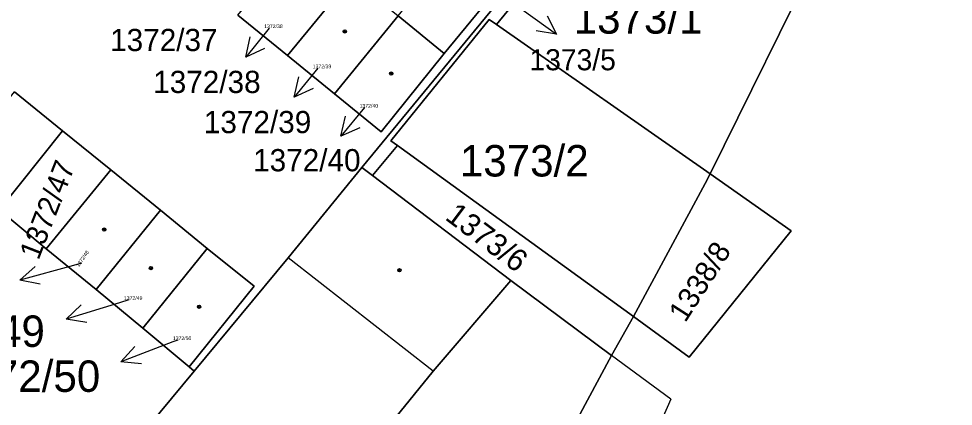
# Model space of a CAD drawing. Extents: x -598934 to -598196, y -1162208 to -1161502.
# Drawn here: x -598490.4 to -598440, y -1161819.5 to -1161798.5 of the extents above; entities that cross this region are included whole.
import ezdxf

# ---------------------------------------------------------------- set-up
doc = ezdxf.new("R2010")
doc.units = 0
for name, color, linetype in [('KN_CAR_KR', 7, 'Continuous'), ('KN_KULTURY', 7, 'Continuous'), ('KN_PARC_CIS_POM', 7, 'Continuous'), ('KN_PARC_CIS_POZ', 7, 'Continuous'), ('KN_PARC_CIS_STAV', 7, 'Continuous'), ('KN_PARC_PLOCHA', 7, 'Continuous'), ('PARC_C_SIPKA', 7, 'Continuous'), ('parcely_l', 7, 'Continuous')]:
    doc.layers.add(name, color=color, linetype=linetype)

msp = doc.modelspace()

# ---------------------------------------------------------------- linework, layer by layer
at = {"layer": 'KN_CAR_KR'}
for points in [[(-598468.06, -1161817.58), (-598475.89, -1161811.46)], [(-598455.24, -1161819.09), (-598458.45, -1161816.73)], [(-598455.24, -1161819.09), (-598459.39, -1161828.53)]]:
    msp.add_lwpolyline(points, dxfattribs=at)
at = {"layer": 'KN_KULTURY'}
for centre, radius in [((-598472.84, -1161799.22), 0.09), ((-598472.84, -1161799.22), 0.0398), ((-598470.33, -1161801.5), 0.09), ((-598470.33, -1161801.5), 0.0398), ((-598485.82, -1161809.93), 0.09), ((-598485.82, -1161809.93), 0.0398), ((-598483.3, -1161812.01), 0.09), ((-598483.3, -1161812.01), 0.0398), ((-598469.89, -1161812.13), 0.09), ((-598469.89, -1161812.13), 0.0398), ((-598480.7, -1161814.1), 0.09), ((-598480.7, -1161814.1), 0.0398)]:
    msp.add_circle(centre, radius, dxfattribs=at)
at = {"layer": 'KN_PARC_PLOCHA'}
for points in [[(-598410.62, -1161891.48), (-598418.63, -1161877.72), (-598427.39, -1161865.4), (-598433.67, -1161869.8), (-598434.1, -1161869.15), (-598445.71, -1161871.58), (-598449.31, -1161869.76), (-598449.61, -1161869.08), (-598454.58, -1161857.52), (-598455.59, -1161855.48), (-598455.84, -1161854.98), (-598459.74, -1161846.72), (-598467, -1161832.7), (-598458.45, -1161816.73), (-598457.26, -1161814.63), (-598454.25, -1161816.82), (-598448.74, -1161809.99), (-598453.12, -1161806.91), (-598447.12, -1161794.75), (-598441.46, -1161783.3), (-598440.02, -1161777.77), (-598427.55, -1161756.32)], [(-598518.7, -1161782.94), (-598511.67, -1161787.03), (-598509.39, -1161788.48), (-598503.79, -1161791.78), (-598507.16, -1161795.95), (-598504.59, -1161798.07), (-598501.97, -1161800.22), (-598499.3, -1161802.44), (-598496.75, -1161804.52), (-598494.09, -1161806.74), (-598491.49, -1161808.86), (-598488.96, -1161810.97), (-598486.25, -1161813.16), (-598483.73, -1161815.25), (-598481.24, -1161817.34), (-598480.96, -1161817.58), (-598487.17, -1161825.07)], [(-598460.51, -1161792.71), (-598471.92, -1161806.57), (-598475.89, -1161811.46), (-598480.96, -1161817.58), (-598481.24, -1161817.34), (-598477.72, -1161812.98), (-598480.26, -1161810.95), (-598482.78, -1161808.88), (-598485.47, -1161806.7), (-598488.07, -1161804.59), (-598490.66, -1161802.49)], [(-598478.61, -1161798.34), (-598475.93, -1161800.53), (-598473.39, -1161802.6), (-598470.88, -1161804.64), (-598467.48, -1161800.42), (-598464, -1161796.18)]]:
    msp.add_lwpolyline(points, dxfattribs=at)
for points in [[(-598459.77, -1161792.89), (-598464.65, -1161798.84), (-598465.04, -1161798.57), (-598470.35, -1161805.13), (-598470, -1161805.38), (-598471.34, -1161807.01), (-598471.92, -1161806.57), (-598460.51, -1161792.71)], [(-598447.12, -1161794.75), (-598453.12, -1161806.91), (-598464.65, -1161798.84), (-598459.77, -1161792.89)], [(-598472.48, -1161796.3), (-598475.93, -1161800.53), (-598478.61, -1161798.34), (-598475.17, -1161794.09)], [(-598467.48, -1161800.42), (-598469.95, -1161798.37), (-598466.5, -1161794.15), (-598464, -1161796.18)], [(-598469.95, -1161798.37), (-598473.39, -1161802.6), (-598475.93, -1161800.53), (-598472.48, -1161796.3)], [(-598467.48, -1161800.42), (-598470.88, -1161804.64), (-598473.39, -1161802.6), (-598469.95, -1161798.37)], [(-598464.65, -1161798.84), (-598453.12, -1161806.91), (-598453.38, -1161807.43), (-598457.26, -1161814.63), (-598470, -1161805.38), (-598470.35, -1161805.13), (-598465.04, -1161798.57)], [(-598488.07, -1161804.59), (-598491.49, -1161808.86), (-598494.09, -1161806.74), (-598490.66, -1161802.49)], [(-598485.47, -1161806.7), (-598488.96, -1161810.97), (-598491.49, -1161808.86), (-598488.07, -1161804.59)], [(-598457.26, -1161814.63), (-598458.45, -1161816.73), (-598463.88, -1161812.68), (-598471.34, -1161807.01), (-598470, -1161805.38)], [(-598471.34, -1161807.01), (-598463.88, -1161812.68), (-598468.06, -1161817.58), (-598479.23, -1161831.34), (-598459.74, -1161846.72), (-598455.84, -1161854.98), (-598457.05, -1161855.89), (-598462.99, -1161850.87), (-598465.88, -1161848.61), (-598468.86, -1161852.32), (-598473.29, -1161848.76), (-598473.44, -1161848.98), (-598473.79, -1161848.7), (-598473.61, -1161848.48), (-598489.74, -1161835.72), (-598490.01, -1161835.94), (-598490.26, -1161835.71), (-598487.5, -1161832.35), (-598483.74, -1161827.78), (-598487.17, -1161825.07), (-598480.96, -1161817.58), (-598475.89, -1161811.46), (-598471.92, -1161806.57)], [(-598482.78, -1161808.88), (-598486.25, -1161813.16), (-598488.96, -1161810.97), (-598485.47, -1161806.7)], [(-598457.26, -1161814.63), (-598453.38, -1161807.43), (-598453.12, -1161806.91), (-598448.74, -1161809.99), (-598454.25, -1161816.82)], [(-598480.26, -1161810.95), (-598483.73, -1161815.25), (-598486.25, -1161813.16), (-598482.78, -1161808.88)], [(-598481.24, -1161817.34), (-598483.73, -1161815.25), (-598480.26, -1161810.95), (-598477.72, -1161812.98)], [(-598458.45, -1161816.73), (-598467, -1161832.7), (-598459.74, -1161846.72), (-598479.23, -1161831.34), (-598468.06, -1161817.58), (-598463.88, -1161812.68)]]:
    msp.add_lwpolyline(points, close=True, dxfattribs=at)
at = {"layer": 'PARC_C_SIPKA'}
for points in [[(-598463.98, -1161797.52), (-598463.84, -1161797.62), (-598461.402, -1161799.368)], [(-598461.923, -1161798.379), (-598461.402, -1161799.368), (-598462.506, -1161799.192)], [(-598476.92, -1161799.04), (-598478.183, -1161800.604)], [(-598477.166, -1161800.14), (-598478.183, -1161800.604), (-598477.944, -1161799.512)], [(-598474.3, -1161801.21), (-598475.565, -1161802.772)], [(-598474.547, -1161802.31), (-598475.565, -1161802.772), (-598475.324, -1161801.68)], [(-598471.77, -1161803.34), (-598473.054, -1161804.886)], [(-598472.031, -1161804.436), (-598473.054, -1161804.886), (-598472.8, -1161803.797)], [(-598487.04, -1161811.75), (-598487.48, -1161811.87), (-598490.374, -1161812.661)], [(-598489.277, -1161812.88), (-598490.374, -1161812.661), (-598489.541, -1161811.915)], [(-598484.49, -1161813.73), (-598485, -1161813.89), (-598487.867, -1161814.772)], [(-598486.764, -1161814.956), (-598487.867, -1161814.772), (-598487.059, -1161814)], [(-598481.85, -1161815.9), (-598482.12, -1161816), (-598484.92, -1161817.076)], [(-598483.808, -1161817.184), (-598484.92, -1161817.076), (-598484.166, -1161816.251)]]:
    msp.add_lwpolyline(points, dxfattribs=at)
at = {"layer": 'parcely_l'}
for points in [[(-598471.92, -1161806.57), (-598460.51, -1161792.71)], [(-598464.65, -1161798.84), (-598459.77, -1161792.89)], [(-598466.5, -1161794.15), (-598464, -1161796.18), (-598467.48, -1161800.42)], [(-598453.12, -1161806.91), (-598447.12, -1161794.75)], [(-598475.93, -1161800.53), (-598472.48, -1161796.3)], [(-598475.93, -1161800.53), (-598478.61, -1161798.34)], [(-598469.95, -1161798.37), (-598473.39, -1161802.6)], [(-598470, -1161805.38), (-598470.35, -1161805.13), (-598465.04, -1161798.57), (-598464.65, -1161798.84)], [(-598467.48, -1161800.42), (-598469.95, -1161798.37)], [(-598464.65, -1161798.84), (-598453.12, -1161806.91)], [(-598473.39, -1161802.6), (-598475.93, -1161800.53)], [(-598467.48, -1161800.42), (-598470.88, -1161804.64), (-598473.39, -1161802.6)], [(-598490.66, -1161802.49), (-598488.07, -1161804.59)], [(-598491.49, -1161808.86), (-598488.07, -1161804.59)], [(-598488.07, -1161804.59), (-598485.47, -1161806.7)], [(-598470, -1161805.38), (-598471.34, -1161807.01)], [(-598457.26, -1161814.63), (-598470, -1161805.38)], [(-598488.96, -1161810.97), (-598485.47, -1161806.7)], [(-598485.47, -1161806.7), (-598482.78, -1161808.88)], [(-598480.96, -1161817.58), (-598475.89, -1161811.46), (-598471.92, -1161806.57)], [(-598471.34, -1161807.01), (-598471.92, -1161806.57)], [(-598463.88, -1161812.68), (-598471.34, -1161807.01)], [(-598453.12, -1161806.91), (-598453.38, -1161807.43), (-598457.26, -1161814.63)], [(-598457.26, -1161814.63), (-598454.25, -1161816.82), (-598448.74, -1161809.99), (-598453.12, -1161806.91)], [(-598491.49, -1161808.86), (-598488.96, -1161810.97)], [(-598482.78, -1161808.88), (-598486.25, -1161813.16)], [(-598482.78, -1161808.88), (-598480.26, -1161810.95)], [(-598486.25, -1161813.16), (-598488.96, -1161810.97)], [(-598480.26, -1161810.95), (-598483.73, -1161815.25)], [(-598480.26, -1161810.95), (-598477.72, -1161812.98), (-598481.24, -1161817.34)], [(-598459.74, -1161846.72), (-598479.23, -1161831.34), (-598468.06, -1161817.58), (-598463.88, -1161812.68)], [(-598463.88, -1161812.68), (-598458.45, -1161816.73)], [(-598483.73, -1161815.25), (-598486.25, -1161813.16)], [(-598458.45, -1161816.73), (-598457.26, -1161814.63)], [(-598483.73, -1161815.25), (-598481.24, -1161817.34)], [(-598459.74, -1161846.72), (-598467, -1161832.7), (-598458.45, -1161816.73)], [(-598481.24, -1161817.34), (-598480.96, -1161817.58)], [(-598480.96, -1161817.58), (-598487.17, -1161825.07)]]:
    msp.add_lwpolyline(points, dxfattribs=at)

# ---------------------------------------------------------------- texts
at = {"layer": 'KN_PARC_CIS_POM'}
for s, p in [('1372/38', (-598477.187, -1161799.04)), ('1372/39', (-598474.567, -1161801.21)), ('1372/40', (-598472.037, -1161803.34)), ('1372/49', (-598484.757, -1161813.73)), ('1372/50', (-598482.117, -1161815.9))]:
    msp.add_text(s, height=0.2, dxfattribs=at).set_placement(p)
msp.add_text('1372/48', height=0.2, rotation=55.7995, dxfattribs=at).set_placement((-598487.19, -1161811.971))
at = {"layer": 'KN_PARC_CIS_POZ'}
msp.add_text('1373/2', height=1.7, dxfattribs=at).set_placement((-598466.627, -1161807.06))
for s, rotation, p in [('1372/47', 68.7276, (-598489.369, -1161811.621)), ('1338/8', 57.3592, (-598454.462, -1161815))]:
    msp.add_text(s, height=1.14, rotation=rotation, dxfattribs=at).set_placement(p)
at = {"layer": 'KN_PARC_CIS_STAV'}
for s, height, p in [('1373/1', 1.7, (-598460.482, -1161799.34)), ('1372/37', 1.2, (-598485.504, -1161800.283)), ('1373/5', 1.14, (-598462.87, -1161801.32)), ('1372/38', 1.2, (-598483.179, -1161802.549)), ('1372/39', 1.2, (-598480.446, -1161804.719)), ('1372/40', 1.2, (-598477.786, -1161806.779)), ('1372/49', 1.7, (-598497.242, -1161816.27)), ('1372/50', 1.7, (-598494.252, -1161818.7))]:
    msp.add_text(s, height=height, dxfattribs=at).set_placement(p)
msp.add_text('1373/6', height=1.2, rotation=323.0998, dxfattribs=at).set_placement((-598467.48, -1161809.349))

doc.saveas('drawing.dxf')
